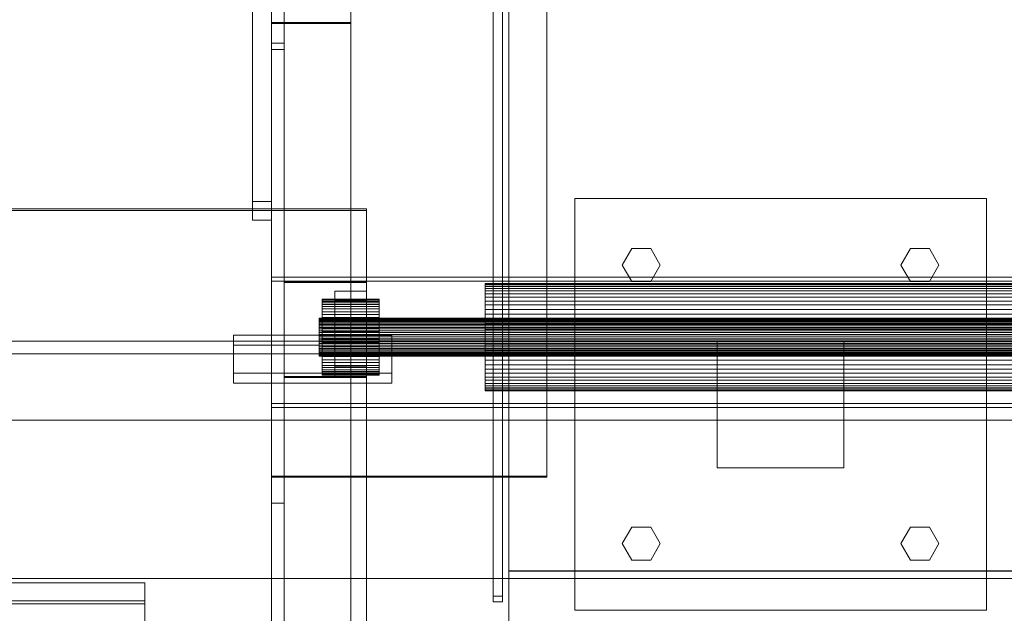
# Model space of a CAD drawing. Header units: millimetres. Extents: x -3490 to 61924, y -72580 to 6847.
# Tile 644 of 656: x 27146 to 27457, y -20541 to -20353. Entities that reach past the tile are written whole.
import ezdxf

# ---------------------------------------------------------------- set-up
doc = ezdxf.new("R2010")
doc.units = ezdxf.units.MM
doc.layers.add('superior_C09', color=7, linetype='Continuous', lineweight=0)
doc.layers.add('superior_C10', color=7, linetype='Continuous', lineweight=0)

msp = doc.modelspace()

# ---------------------------------------------------------------- linework, layer by layer
at = {"layer": 'superior_C09'}
for p, q in [((27225.067, -17790.806), (27225.067, -20670.623)), ((27225.067, -20670.929), (27225.067, -17791.112)), ((27225.067, -17791.265), (27225.067, -20671.082)), ((27229.067, -20671.082), (27229.067, -17791.265)), ((27250.067, -20670.623), (27250.067, -17790.806)), ((27250.067, -17791.112), (27250.067, -20670.929)), ((27225.067, -17795.908), (27225.067, -20675.726)), ((27225.067, -20676.032), (27225.067, -17796.215)), ((27229.067, -17796.215), (27229.067, -20676.032)), ((27250.067, -20675.726), (27250.067, -17795.908)), ((27250.067, -17796.215), (27250.067, -20676.032)), ((27300.067, -17857.295), (27300.067, -20597.295)), ((27300.067, -20597.449), (27300.067, -17857.449)), ((27300.067, -17862.551), (27300.067, -20602.551)), ((27300.067, -20602.705), (27300.067, -17862.705)), ((27295.067, -17915.431), (27295.067, -20535.588)), ((27295.067, -20537.374), (27295.067, -17917.217)), ((27298.067, -20535.588), (27298.067, -17915.431)), ((27298.067, -17917.217), (27298.067, -20537.374)), ((27300.067, -17927.357), (27300.067, -20527.54)), ((27300.067, -20527.693), (27300.067, -17927.51)), ((27229.067, -17957.471), (27229.067, -20497.732)), ((27229.067, -20498.038), (27229.067, -17957.778)), ((27312.067, -20497.732), (27312.067, -17957.471)), ((27312.067, -17957.778), (27312.067, -20498.038)), ((27225.067, -20360.869), (27225.067, -19164.43)), ((27229.067, -19164.43), (27229.067, -20360.869)), ((27219.067, -20301.049), (27219.067, -20410.906)), ((27225.067, -20410.906), (27225.067, -20301.049)), ((27219.067, -20416.774), (27219.067, -20306.918)), ((27225.067, -20306.918), (27225.067, -20416.774)), ((27225.067, -20360.869), (27225.067, -20352.347)), ((27229.067, -20360.869), (27229.067, -20352.347)), ((27225.067, -20354.345), (27225.067, -20497.732)), ((27229.067, -20354.345), (27225.067, -20354.345)), ((27225.067, -20354.345), (27225.067, -20362.866)), ((27250.067, -20354.345), (27225.067, -20354.345)), ((27225.067, -20354.345), (27225.067, -20354.651)), ((27225.067, -20354.651), (27250.067, -20354.651)), ((27225.067, -20498.038), (27225.067, -20354.651)), ((27229.067, -20497.732), (27229.067, -20354.345)), ((27229.067, -20362.866), (27229.067, -20354.345)), ((27250.067, -20497.732), (27250.067, -20354.345)), ((27250.067, -20354.651), (27250.067, -20354.345)), ((27250.067, -20354.651), (27250.067, -20498.038)), ((27229.067, -20360.869), (27225.067, -20360.869)), ((27225.067, -20362.866), (27229.067, -20362.866)), ((27225.067, -20506.254), (27225.067, -20362.866)), ((27229.067, -20362.866), (27229.067, -20506.254)), ((27219.067, -20410.906), (27225.067, -20410.906)), ((27219.067, -20416.774), (27219.067, -20410.906)), ((27225.067, -20416.774), (27225.067, -20410.906)), ((27255.067, -20413.207), (26925.067, -20413.207)), ((26925.067, -20413.82), (27255.067, -20413.82)), ((27255.067, -20792.712), (27255.067, -20413.207)), ((27255.067, -20413.82), (27255.067, -20413.207)), ((27255.067, -20413.82), (27255.067, -20793.324)), ((27225.067, -20416.774), (27219.067, -20416.774)), ((27225.067, -20434.814), (27225.067, -20474.762)), ((27775.067, -20434.814), (27225.067, -20434.814)), ((27225.067, -20434.814), (27225.067, -20436.09)), ((27225.067, -20436.09), (27775.067, -20436.09)), ((27225.067, -20476.038), (27225.067, -20436.09)), ((27229.067, -20436.236), (27229.067, -20466.196)), ((27255.067, -20436.236), (27229.067, -20436.236)), ((27229.067, -20436.236), (27229.067, -20436.542)), ((27229.067, -20436.542), (27255.067, -20436.542)), ((27229.067, -20466.503), (27229.067, -20436.542)), ((27255.067, -20466.196), (27255.067, -20436.236)), ((27255.067, -20436.542), (27255.067, -20436.236)), ((27255.067, -20436.542), (27255.067, -20466.503)), ((27245.067, -20439.232), (27245.067, -20463.2)), ((27255.067, -20439.232), (27245.067, -20439.232)), ((27245.067, -20439.232), (27245.067, -20442.293)), ((27255.067, -20463.2), (27255.067, -20439.232)), ((27255.067, -20442.293), (27255.067, -20439.232)), ((27292.567, -20437.285), (27292.567, -20436.79)), ((27292.567, -20436.79), (27292.567, -20436.947)), ((27292.567, -20436.79), (27707.567, -20436.79)), ((27292.567, -20436.947), (27292.567, -20437.75)), ((27292.567, -20436.947), (27707.567, -20436.947)), ((27292.567, -20438.414), (27292.567, -20437.285)), ((27292.567, -20437.285), (27707.567, -20437.285)), ((27292.567, -20437.75), (27292.567, -20439.169)), ((27292.567, -20437.75), (27707.567, -20437.75)), ((27292.567, -20440.133), (27292.567, -20438.414)), ((27292.567, -20438.414), (27707.567, -20438.414)), ((27292.567, -20439.169), (27292.567, -20441.149)), ((27292.567, -20439.169), (27707.567, -20439.169)), ((27241.067, -20442.133), (27241.067, -20441.783)), ((27241.067, -20441.783), (27241.067, -20441.894)), ((27241.067, -20441.783), (27259.067, -20441.783)), ((27241.067, -20441.894), (27241.067, -20442.461)), ((27241.067, -20441.894), (27259.067, -20441.894)), ((27241.067, -20442.93), (27241.067, -20442.133)), ((27241.067, -20442.133), (27259.067, -20442.133)), ((27241.067, -20442.461), (27241.067, -20443.463)), ((27241.067, -20442.461), (27259.067, -20442.461)), ((27245.067, -20442.293), (27255.067, -20442.293)), ((27245.067, -20466.262), (27245.067, -20442.293)), ((27255.067, -20442.293), (27255.067, -20466.262)), ((27259.067, -20441.894), (27259.067, -20441.783)), ((27259.067, -20441.783), (27259.067, -20442.133)), ((27259.067, -20442.461), (27259.067, -20441.894)), ((27259.067, -20442.133), (27259.067, -20442.93)), ((27259.067, -20443.463), (27259.067, -20442.461)), ((27292.567, -20442.376), (27292.567, -20440.133)), ((27292.567, -20440.133), (27707.567, -20440.133)), ((27292.567, -20441.149), (27292.567, -20443.614)), ((27292.567, -20441.149), (27707.567, -20441.149)), ((27292.567, -20445.056), (27292.567, -20442.376)), ((27292.567, -20442.376), (27707.567, -20442.376)), ((27241.067, -20444.143), (27241.067, -20442.93)), ((27241.067, -20442.93), (27259.067, -20442.93)), ((27241.067, -20443.463), (27241.067, -20444.86)), ((27241.067, -20443.463), (27259.067, -20443.463)), ((27241.067, -20445.726), (27241.067, -20444.143)), ((27241.067, -20444.143), (27259.067, -20444.143)), ((27241.067, -20444.86), (27241.067, -20446.6)), ((27241.067, -20444.86), (27259.067, -20444.86)), ((27241.067, -20447.618), (27241.067, -20445.726)), ((27241.067, -20445.726), (27259.067, -20445.726)), ((27259.067, -20442.93), (27259.067, -20444.143)), ((27259.067, -20444.86), (27259.067, -20443.463)), ((27259.067, -20444.143), (27259.067, -20445.726)), ((27259.067, -20446.6), (27259.067, -20444.86)), ((27259.067, -20445.726), (27259.067, -20447.618)), ((27292.567, -20443.614), (27292.567, -20446.469)), ((27292.567, -20443.614), (27707.567, -20443.614)), ((27292.567, -20448.072), (27292.567, -20445.056)), ((27292.567, -20445.056), (27707.567, -20445.056)), ((27240.067, -20447.95), (27240.067, -20447.775)), ((27240.067, -20447.775), (27240.067, -20447.831)), ((27240.067, -20447.775), (27760.067, -20447.775)), ((27240.067, -20447.831), (27240.067, -20448.114)), ((27240.067, -20447.831), (27760.067, -20447.831)), ((27240.067, -20448.349), (27240.067, -20447.95)), ((27240.067, -20447.95), (27760.067, -20447.95)), ((27240.067, -20448.114), (27240.067, -20448.615)), ((27240.067, -20448.114), (27760.067, -20448.114)), ((27240.067, -20448.955), (27240.067, -20448.349)), ((27240.067, -20448.349), (27760.067, -20448.349)), ((27240.067, -20448.615), (27240.067, -20449.314)), ((27240.067, -20448.615), (27760.067, -20448.615)), ((27240.067, -20449.747), (27240.067, -20448.955)), ((27240.067, -20448.955), (27760.067, -20448.955)), ((27241.067, -20446.6), (27241.067, -20448.615)), ((27241.067, -20446.6), (27259.067, -20446.6)), ((27241.067, -20449.747), (27241.067, -20447.618)), ((27241.067, -20447.618), (27259.067, -20447.618)), ((27241.067, -20448.615), (27241.067, -20450.829)), ((27241.067, -20448.615), (27259.067, -20448.615)), ((27259.067, -20448.615), (27259.067, -20446.6)), ((27259.067, -20447.618), (27259.067, -20449.747)), ((27259.067, -20450.829), (27259.067, -20448.615)), ((27292.567, -20446.469), (27292.567, -20449.604)), ((27292.567, -20446.469), (27707.567, -20446.469)), ((27292.567, -20451.306), (27292.567, -20448.072)), ((27292.567, -20448.072), (27707.567, -20448.072)), ((27240.067, -20449.314), (27240.067, -20450.184)), ((27240.067, -20449.314), (27760.067, -20449.314)), ((27240.067, -20450.693), (27240.067, -20449.747)), ((27240.067, -20449.747), (27760.067, -20449.747)), ((27240.067, -20450.184), (27240.067, -20451.191)), ((27240.067, -20450.184), (27760.067, -20450.184)), ((27240.067, -20451.757), (27240.067, -20450.693)), ((27240.067, -20450.693), (27760.067, -20450.693)), ((27240.067, -20451.191), (27240.067, -20452.298)), ((27240.067, -20451.191), (27760.067, -20451.191)), ((27240.067, -20452.899), (27240.067, -20451.757)), ((27240.067, -20451.757), (27760.067, -20451.757)), ((27241.067, -20452.03), (27241.067, -20449.747)), ((27241.067, -20449.747), (27259.067, -20449.747)), ((27241.067, -20450.829), (27241.067, -20453.155)), ((27241.067, -20450.829), (27259.067, -20450.829)), ((27241.067, -20454.38), (27241.067, -20452.03)), ((27241.067, -20452.03), (27259.067, -20452.03)), ((27259.067, -20449.747), (27259.067, -20452.03)), ((27259.067, -20453.155), (27259.067, -20450.829)), ((27259.067, -20452.03), (27259.067, -20454.38)), ((27292.567, -20449.604), (27292.567, -20452.9)), ((27292.567, -20449.604), (27707.567, -20449.604)), ((27292.567, -20454.635), (27292.567, -20451.306)), ((27292.567, -20451.306), (27707.567, -20451.306)), ((27213.067, -20453.155), (27213.067, -20465.139)), ((27263.067, -20453.155), (27213.067, -20453.155)), ((27213.067, -20453.155), (27213.067, -20456.319)), ((27240.067, -20452.298), (27240.067, -20453.461)), ((27240.067, -20452.298), (27760.067, -20452.298)), ((27240.067, -20454.074), (27240.067, -20452.899)), ((27240.067, -20452.899), (27760.067, -20452.899)), ((27240.067, -20453.461), (27240.067, -20454.636)), ((27240.067, -20453.461), (27760.067, -20453.461)), ((27240.067, -20455.237), (27240.067, -20454.074)), ((27240.067, -20454.074), (27760.067, -20454.074)), ((27240.067, -20454.636), (27240.067, -20455.778)), ((27240.067, -20454.636), (27760.067, -20454.636)), ((27240.067, -20456.343), (27240.067, -20455.237)), ((27240.067, -20455.237), (27760.067, -20455.237)), ((27241.067, -20453.155), (27241.067, -20455.505)), ((27241.067, -20453.155), (27259.067, -20453.155)), ((27241.067, -20456.706), (27241.067, -20454.38)), ((27241.067, -20454.38), (27259.067, -20454.38)), ((27259.067, -20455.505), (27259.067, -20453.155)), ((27259.067, -20454.38), (27259.067, -20456.706)), ((27263.067, -20465.139), (27263.067, -20453.155)), ((27263.067, -20456.319), (27263.067, -20453.155)), ((27292.567, -20452.9), (27292.567, -20456.229)), ((27292.567, -20452.9), (27707.567, -20452.9)), ((27292.567, -20457.93), (27292.567, -20454.635)), ((27292.567, -20454.635), (27707.567, -20454.635)), ((27213.067, -20456.319), (27263.067, -20456.319)), ((27213.067, -20468.303), (27213.067, -20456.319)), ((27240.067, -20455.778), (27240.067, -20456.842)), ((27240.067, -20455.778), (27760.067, -20455.778)), ((27240.067, -20457.351), (27240.067, -20456.343)), ((27240.067, -20456.343), (27760.067, -20456.343)), ((27240.067, -20456.842), (27240.067, -20457.788)), ((27240.067, -20456.842), (27760.067, -20456.842)), ((27240.067, -20458.221), (27240.067, -20457.351)), ((27240.067, -20457.351), (27760.067, -20457.351)), ((27240.067, -20457.788), (27240.067, -20458.58)), ((27240.067, -20457.788), (27760.067, -20457.788)), ((27240.067, -20458.92), (27240.067, -20458.221)), ((27240.067, -20458.221), (27760.067, -20458.221)), ((27241.067, -20455.505), (27241.067, -20457.788)), ((27241.067, -20455.505), (27259.067, -20455.505)), ((27241.067, -20458.919), (27241.067, -20456.706)), ((27241.067, -20456.706), (27259.067, -20456.706)), ((27241.067, -20457.788), (27241.067, -20459.916)), ((27241.067, -20457.788), (27259.067, -20457.788)), ((27259.067, -20457.788), (27259.067, -20455.505)), ((27259.067, -20456.706), (27259.067, -20458.919)), ((27259.067, -20459.916), (27259.067, -20457.788)), ((27263.067, -20456.319), (27263.067, -20468.303)), ((27292.567, -20456.229), (27292.567, -20459.463)), ((27292.567, -20456.229), (27707.567, -20456.229)), ((27292.567, -20461.066), (27292.567, -20457.93)), ((27292.567, -20457.93), (27707.567, -20457.93)), ((27240.067, -20458.58), (27240.067, -20459.186)), ((27240.067, -20458.58), (27760.067, -20458.58)), ((27240.067, -20459.421), (27240.067, -20458.92)), ((27240.067, -20458.92), (27760.067, -20458.92)), ((27240.067, -20459.186), (27240.067, -20459.585)), ((27240.067, -20459.186), (27760.067, -20459.186)), ((27240.067, -20459.704), (27240.067, -20459.421)), ((27240.067, -20459.421), (27760.067, -20459.421)), ((27240.067, -20459.585), (27240.067, -20459.76)), ((27240.067, -20459.585), (27760.067, -20459.585)), ((27240.067, -20459.76), (27240.067, -20459.704)), ((27240.067, -20459.704), (27760.067, -20459.704)), ((27760.067, -20459.76), (27240.067, -20459.76)), ((27241.067, -20460.935), (27241.067, -20458.919)), ((27241.067, -20458.919), (27259.067, -20458.919)), ((27241.067, -20459.916), (27241.067, -20461.809)), ((27241.067, -20459.916), (27259.067, -20459.916)), ((27241.067, -20462.675), (27241.067, -20460.935)), ((27241.067, -20460.935), (27259.067, -20460.935)), ((27259.067, -20458.919), (27259.067, -20460.935)), ((27259.067, -20461.809), (27259.067, -20459.916)), ((27259.067, -20460.935), (27259.067, -20462.675)), ((27292.567, -20459.463), (27292.567, -20462.479)), ((27292.567, -20459.463), (27707.567, -20459.463)), ((27292.567, -20463.921), (27292.567, -20461.066)), ((27292.567, -20461.066), (27707.567, -20461.066)), ((27241.067, -20461.809), (27241.067, -20463.392)), ((27241.067, -20461.809), (27259.067, -20461.809)), ((27241.067, -20464.072), (27241.067, -20462.675)), ((27241.067, -20462.675), (27259.067, -20462.675)), ((27241.067, -20463.392), (27241.067, -20464.605)), ((27241.067, -20463.392), (27259.067, -20463.392)), ((27241.067, -20465.074), (27241.067, -20464.072)), ((27241.067, -20464.072), (27259.067, -20464.072)), ((27241.067, -20464.605), (27241.067, -20465.402)), ((27241.067, -20464.605), (27259.067, -20464.605)), ((27245.067, -20463.2), (27255.067, -20463.2)), ((27245.067, -20466.262), (27245.067, -20463.2)), ((27255.067, -20466.262), (27255.067, -20463.2)), ((27259.067, -20463.392), (27259.067, -20461.809)), ((27259.067, -20462.675), (27259.067, -20464.072)), ((27259.067, -20464.605), (27259.067, -20463.392)), ((27259.067, -20464.072), (27259.067, -20465.074)), ((27259.067, -20465.402), (27259.067, -20464.605)), ((27292.567, -20462.479), (27292.567, -20465.159)), ((27292.567, -20462.479), (27707.567, -20462.479)), ((27292.567, -20466.386), (27292.567, -20463.921)), ((27292.567, -20463.921), (27707.567, -20463.921)), ((27213.067, -20465.139), (27263.067, -20465.139)), ((27213.067, -20468.303), (27213.067, -20465.139)), ((27229.067, -20466.196), (27255.067, -20466.196)), ((27229.067, -20466.503), (27229.067, -20466.196)), ((27255.067, -20466.503), (27229.067, -20466.503)), ((27241.067, -20465.641), (27241.067, -20465.074)), ((27241.067, -20465.074), (27259.067, -20465.074)), ((27241.067, -20465.402), (27241.067, -20465.752)), ((27241.067, -20465.402), (27259.067, -20465.402)), ((27241.067, -20465.752), (27241.067, -20465.641)), ((27241.067, -20465.641), (27259.067, -20465.641)), ((27259.067, -20465.752), (27241.067, -20465.752)), ((27255.067, -20466.262), (27245.067, -20466.262)), ((27255.067, -20466.503), (27255.067, -20466.196)), ((27259.067, -20465.074), (27259.067, -20465.641)), ((27259.067, -20465.752), (27259.067, -20465.402)), ((27259.067, -20465.641), (27259.067, -20465.752)), ((27263.067, -20468.303), (27263.067, -20465.139)), ((27292.567, -20465.159), (27292.567, -20467.402)), ((27292.567, -20465.159), (27707.567, -20465.159)), ((27292.567, -20468.366), (27292.567, -20466.386)), ((27292.567, -20466.386), (27707.567, -20466.386)), ((27292.567, -20467.402), (27292.567, -20469.121)), ((27292.567, -20467.402), (27707.567, -20467.402)), ((27263.067, -20468.303), (27213.067, -20468.303)), ((27292.567, -20469.785), (27292.567, -20468.366)), ((27292.567, -20468.366), (27707.567, -20468.366)), ((27292.567, -20469.121), (27292.567, -20470.25)), ((27292.567, -20469.121), (27707.567, -20469.121)), ((27292.567, -20470.588), (27292.567, -20469.785)), ((27292.567, -20469.785), (27707.567, -20469.785)), ((27292.567, -20470.25), (27292.567, -20470.745)), ((27292.567, -20470.25), (27707.567, -20470.25)), ((27292.567, -20470.745), (27292.567, -20470.588)), ((27292.567, -20470.588), (27707.567, -20470.588)), ((27707.567, -20470.745), (27292.567, -20470.745)), ((27225.067, -20474.762), (27775.067, -20474.762)), ((27225.067, -20476.038), (27225.067, -20474.762)), ((27775.067, -20476.038), (27225.067, -20476.038)), ((27225.067, -20497.732), (27229.067, -20497.732)), ((27225.067, -20506.254), (27225.067, -20497.732)), ((27225.067, -20497.732), (27250.067, -20497.732)), ((27225.067, -20498.038), (27225.067, -20497.732)), ((27250.067, -20498.038), (27225.067, -20498.038)), ((27229.067, -20506.254), (27229.067, -20497.732)), ((27229.067, -20497.732), (27312.067, -20497.732)), ((27229.067, -20498.038), (27229.067, -20497.732)), ((27312.067, -20498.038), (27229.067, -20498.038)), ((27250.067, -20498.038), (27250.067, -20497.732)), ((27312.067, -20498.038), (27312.067, -20497.732)), ((27229.067, -20506.254), (27225.067, -20506.254)), ((27300.067, -20527.54), (27700.067, -20527.54)), ((27300.067, -20527.693), (27300.067, -20527.54)), ((27700.067, -20527.693), (27300.067, -20527.693)), ((27185.067, -20531.411), (27065.067, -20531.411)), ((27185.067, -20661.241), (27185.067, -20531.411)), ((27185.067, -20537.024), (27185.067, -20531.411)), ((27295.067, -20535.588), (27298.067, -20535.588)), ((27295.067, -20537.374), (27295.067, -20535.588)), ((27298.067, -20537.374), (27298.067, -20535.588)), ((27185.067, -20537.024), (27065.067, -20537.024)), ((27065.067, -20538.044), (27185.067, -20538.044)), ((27185.067, -20666.854), (27185.067, -20537.024)), ((27185.067, -20538.044), (27185.067, -20537.024)), ((27185.067, -20538.044), (27185.067, -20667.875)), ((27298.067, -20537.374), (27295.067, -20537.374))]:
    msp.add_line(p, q, dxfattribs=at)
at = {"layer": 'superior_C10'}
for p, q in [((27320.835, -20540), (27320.835, -20410)), ((27320.835, -20410), (27450.835, -20410)), ((27450.835, -20410), (27450.835, -20540)), ((27335.835, -20431), (27338.835, -20425.804)), ((27338.835, -20425.804), (27344.835, -20425.804)), ((27344.835, -20425.804), (27347.835, -20431)), ((27423.835, -20431), (27426.835, -20425.804)), ((27426.835, -20425.804), (27432.835, -20425.804)), ((27432.835, -20425.804), (27435.835, -20431)), ((27338.835, -20436.196), (27335.835, -20431)), ((27347.835, -20431), (27344.835, -20436.196)), ((27426.835, -20436.196), (27423.835, -20431)), ((27435.835, -20431), (27432.835, -20436.196)), ((27344.835, -20436.196), (27338.835, -20436.196)), ((27432.835, -20436.196), (27426.835, -20436.196)), ((18725.079, -20455), (27941.576, -20455)), ((27942.91, -20455), (18726.412, -20455)), ((27963.137, -20455), (18746.639, -20455)), ((18747.306, -20455), (27963.804, -20455)), ((27965.137, -20455), (18748.639, -20455)), ((26607.797, -20455), (27775.829, -20455)), ((26643.583, -20455), (27811.615, -20455)), ((27812.948, -20455), (26644.916, -20455)), ((27365.835, -20495), (27365.835, -20455)), ((27365.835, -20455), (27405.835, -20455)), ((27405.835, -20455), (27405.835, -20495)), ((27941.576, -20459), (18725.079, -20459)), ((18746.639, -20459), (27963.137, -20459)), ((18926.612, -20459), (27811.615, -20459)), ((27812.948, -20459), (18927.945, -20459)), ((27775.829, -20459), (26607.797, -20459)), ((26644.916, -20459), (27812.948, -20459)), ((27941.576, -20480), (18725.079, -20480)), ((18726.412, -20480), (27942.91, -20480)), ((27963.804, -20480), (18747.306, -20480)), ((18748.639, -20480), (27965.137, -20480)), ((27811.615, -20480), (26643.583, -20480)), ((26644.916, -20480), (27812.948, -20480)), ((27405.835, -20495), (27365.835, -20495)), ((27335.835, -20519), (27338.835, -20513.804)), ((27338.835, -20513.804), (27344.835, -20513.804)), ((27344.835, -20513.804), (27347.835, -20519)), ((27423.835, -20519), (27426.835, -20513.804)), ((27426.835, -20513.804), (27432.835, -20513.804)), ((27432.835, -20513.804), (27435.835, -20519)), ((27338.835, -20524.196), (27335.835, -20519)), ((27347.835, -20519), (27344.835, -20524.196)), ((27426.835, -20524.196), (27423.835, -20519)), ((27435.835, -20519), (27432.835, -20524.196)), ((27344.835, -20524.196), (27338.835, -20524.196)), ((27432.835, -20524.196), (27426.835, -20524.196)), ((18808.22, -20530), (27888.22, -20530)), ((27888.886, -20530), (18808.886, -20530)), ((18831.114, -20530), (27911.114, -20530)), ((27911.78, -20530), (18831.78, -20530)), ((18898.696, -20530), (27842.198, -20530)), ((27842.865, -20530), (18899.362, -20530)), ((27450.835, -20540), (27320.835, -20540))]:
    msp.add_line(p, q, dxfattribs=at)

doc.saveas('drawing.dxf')
